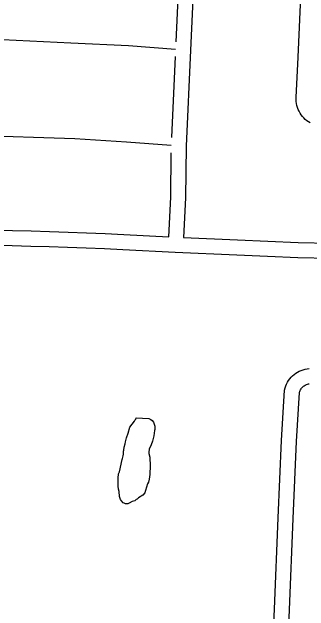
# Model space of a CAD drawing. Extents: x 3677843 to 3715951, y 511991 to 537744.
# Drawn here: x 3695288 to 3695879, y 521911 to 523103 of the extents above; entities that cross this region are included whole.
import ezdxf

# ---------------------------------------------------------------- set-up
doc = ezdxf.new("R2010")
doc.units = 0
doc.layers.add('V-ROAD-CNTR', color=7, linetype='Continuous')
doc.layers.add('V-SITE-VEGE', color=7, linetype='Continuous')

msp = doc.modelspace()

# ---------------------------------------------------------------- linework, layer by layer
at = {"layer": 'V-ROAD-CNTR'}
for points in [[(3695881.3, 522882.2), (3695877.9, 522884.3), (3695874.6, 522886.7), (3695871.5, 522889.4), (3695868.6, 522892.2), (3695866, 522895.3), (3695863.5, 522898.5), (3695861.3, 522902), (3695859.4, 522905.5), (3695857.7, 522909.2), (3695856.3, 522913), (3695855.1, 522916.9), (3695854.3, 522920.9), (3695853.7, 522924.9), (3695853.4, 522929), (3695853.4, 522932.8), (3695857.3, 523012.8), (3695863.6, 523148.1), (3695870.5, 523308.8), (3695876.6, 523465), (3695881.1, 523552.3)], [(3695367.7, 523450.3), (3695374, 523447.9), (3695380.7, 523445.7), (3695387.4, 523443.8), (3695394.2, 523442), (3695401, 523440.5), (3695407.9, 523439.2), (3695414.8, 523438.2), (3695421.8, 523437.3), (3695428.7, 523436.7), (3695435.5, 523436.3), (3695477.3, 523434.1), (3695519.2, 523432.2), (3695561, 523430.5), (3695602.9, 523429.1), (3695629.7, 523428.3), (3695623.1, 523244.7), (3695614.2, 523043.3)], [(3695660.5, 523452.5), (3695653.1, 523243.5), (3695643.5, 523026.8), (3695634.5, 522836.2), (3695633.3, 522733.4), (3695629.3, 522654.4)], [(3695102.4, 523054.4), (3695241.1, 523049.4), (3695404.9, 523041.3)], [(3695404.9, 523041.3), (3695520, 523036), (3695613.5, 523028.7)], [(3695612.9, 523014.4), (3695605.3, 522853.1)], [(3695094.2, 522863.1), (3695207.6, 522858), (3695413, 522851.2)], [(3695413, 522851.2), (3695516.2, 522844.9), (3695604.6, 522837.8)], [(3695604.4, 522822.6), (3695603.3, 522734.4), (3695599.4, 522655.9)], [(3695249.2, 522669.6), (3695289.4, 522668), (3695326.1, 522667.3), (3695362.9, 522666.3), (3695399.8, 522665.1), (3695436.6, 522663.8), (3695473.5, 522662.2), (3695510.3, 522660.5), (3695600.3, 522655.8)], [(3695629.2, 522654.5), (3695737, 522649.6), (3695797.4, 522647.1), (3695857.6, 522644.5), (3695921.8, 522643.1), (3695986.1, 522641.6), (3696050.5, 522639.7), (3696114.8, 522637.6)], [(3695248, 522639.7), (3695288.5, 522638.1), (3695325.4, 522637.3), (3695362.1, 522636.3), (3695398.8, 522635.2), (3695435.4, 522633.8), (3695472.1, 522632.3), (3695508.8, 522630.5), (3695612.9, 522625.2), (3695735.7, 522619.6), (3695796.1, 522617.1), (3695856.7, 522614.5), (3695921.1, 522613.2)], [(3695801.4, 521716), (3695810.2, 521914.7), (3695817.4, 522096.7), (3695824.1, 522250.3), (3695830.1, 522350.4), (3695831.3, 522355.2), (3695832.7, 522359.1), (3695834.3, 522362.8), (3695836.2, 522366.4), (3695838.3, 522369.8), (3695840.7, 522373.1), (3695843.4, 522376.2), (3695846.3, 522379.1), (3695849.3, 522381.8), (3695852.6, 522384.2), (3695856.1, 522386.3), (3695859.7, 522388.2), (3695863.4, 522389.9), (3695867.2, 522391.2), (3695871.2, 522392.2), (3695875.2, 522393), (3695879.2, 522393.4)], [(3695831.4, 521715.3), (3695840.1, 521913.4), (3695847.4, 522095.4), (3695854.1, 522248.7), (3695859.8, 522345.6), (3695860.1, 522346.5), (3695860.7, 522348.2), (3695861.4, 522349.9), (3695862.2, 522351.5), (3695863.2, 522353), (3695864.3, 522354.5), (3695865.4, 522355.8), (3695866.7, 522357.1), (3695868.1, 522358.3), (3695869.5, 522359.4), (3695871.1, 522360.3), (3695872.7, 522361.2), (3695874.3, 522361.9), (3695876, 522362.5), (3695877.8, 522363), (3695879.6, 522363.3)]]:
    msp.add_lwpolyline(points, dxfattribs=at)
at = {"layer": 'V-SITE-VEGE'}
msp.add_lwpolyline([(3695535.4, 522295.5), (3695560.5, 522294), (3695564.3, 522292.4), (3695567.1, 522290.3), (3695569.8, 522287), (3695572.1, 522278.8), (3695572.1, 522272.3), (3695571.6, 522270.1), (3695570.6, 522259.7), (3695567.4, 522248.8), (3695564.7, 522241.7), (3695561, 522232.9), (3695560.5, 522226.9), (3695560.5, 522224.8), (3695562.2, 522217.1), (3695562.3, 522212.8), (3695562.9, 522204), (3695562.9, 522200.8), (3695562.5, 522182.8), (3695560.9, 522173.5), (3695559.4, 522167.5), (3695557.8, 522164.2), (3695554, 522151.1), (3695552.4, 522146.1), (3695548.1, 522141.7), (3695540, 522136.2), (3695537.3, 522134), (3695535.1, 522132.9), (3695532.4, 522130.7), (3695529.7, 522129.6), (3695527, 522129), (3695521, 522125.7), (3695518.8, 522124.6), (3695513.9, 522124.6), (3695511.2, 522125.6), (3695509, 522126.7), (3695505.7, 522130.5), (3695504, 522133.2), (3695502.3, 522139.2), (3695501.1, 522149), (3695500, 522153.9), (3695499.4, 522159.3), (3695499.3, 522175.2), (3695500.3, 522183.9), (3695501.9, 522188.3), (3695507.2, 522212.3), (3695507.7, 522214.5), (3695509.3, 522220), (3695509.8, 522223.2), (3695509.8, 522229.2), (3695510.3, 522231.4), (3695511.3, 522236.9), (3695513.5, 522243.5), (3695514, 522247.8), (3695516.1, 522256), (3695519.3, 522265.3), (3695522.5, 522276.8), (3695531.6, 522288.9), (3695532.7, 522291.1), (3695534.3, 522292.7)], close=True, dxfattribs=at)

doc.saveas('drawing.dxf')
